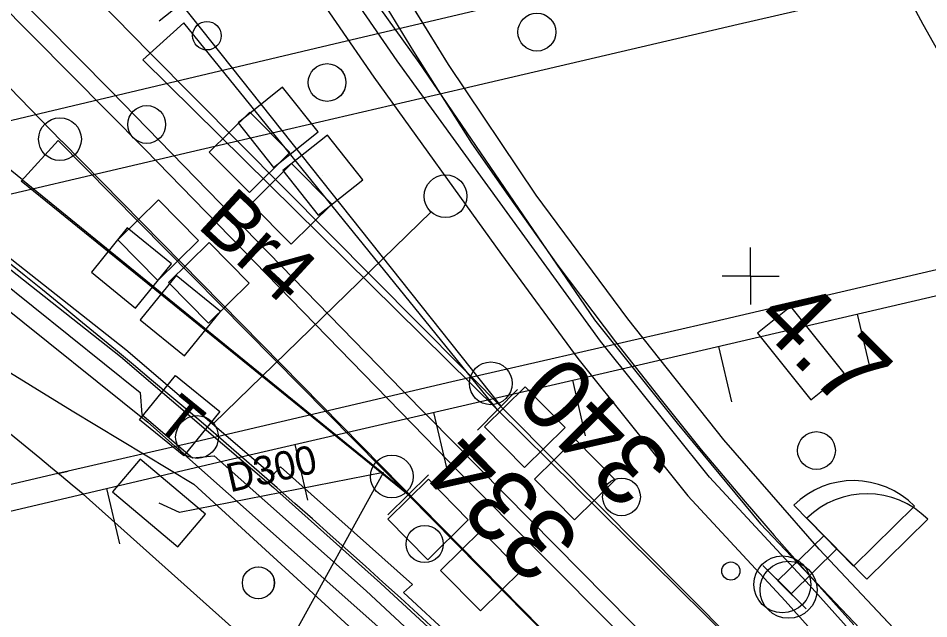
# Model space of a CAD drawing. Extents: x 1596643 to 1597288, y 13057194 to 13057957.
# Drawn here: x 1596932.28 to 1596964.23, y 13057418.08 to 13057439.15 of the extents above; entities that cross this region are included whole.
import ezdxf

# ---------------------------------------------------------------- set-up
doc = ezdxf.new("R2010")
doc.units = 0
for name, color, linetype in [('A Isolerskarv P', 7, 'Continuous'), ('A spårmitt L', 7, 'Continuous'), ('B bks1 P', 7, 'Continuous'), ('B kabelränna 400-500 mm NK L', 7, 'Continuous'), ('B kabelränna större än 500 mm NK L', 7, 'Continuous'), ('B växel linjevikt 0 L', 7, 'Continuous'), ('B Växel nr T', 7, 'Continuous'), ('BAS bropelare stöd ej def L', 7, 'Continuous'), ('BAS dagvatten brunn P', 7, 'Continuous'), ('BAS dagvatten ledning L', 7, 'Continuous'), ('BAS dagvatten ledning T', 7, 'Continuous'), ('BAS jvg-bro kantbalk L', 7, 'Continuous'), ('BAS Level 15', 7, 'Continuous'), ('BAS Level 16', 7, 'Continuous'), ('BAS Level 18', 7, 'Continuous'), ('BAS Level 19', 7, 'Continuous'), ('BAS Level 29', 7, 'Continuous'), ('BAS Level 37', 7, 'Continuous'), ('BAS markytetext T', 7, 'Continuous'), ('BAS stödmur krön L', 7, 'Continuous'), ('BAS vägbanekant L', 7, 'Continuous'), ('BAS vägbanekant skymd L', 7, 'Continuous'), ('E ktlbrygga L', 7, 'Continuous'), ('E ktlbrygga T', 7, 'Continuous'), ('E ktlstolpe normal centrum P', 7, 'Continuous'), ('F balis P', 7, 'Continuous'), ('F dvärgsignal fristående P', 7, 'Continuous'), ('F signal fristående P', 7, 'Continuous'), ('G telefon fristående P', 7, 'Continuous')]:
    doc.layers.add(name, color=color, linetype=linetype)

msp = doc.modelspace()

# ---------------------------------------------------------------- linework, layer by layer
at = {"layer": 'A Isolerskarv P'}
for centre in [(1596948.86, 13057426.341), (1596948.86, 13057426.341), (1596945.385, 13057423.071), (1596945.385, 13057423.071)]:
    msp.add_circle(centre, 0.75, dxfattribs=at)
at = {"layer": 'A spårmitt L'}
for q in [(1596909.882, 13057451.74), (1596946.039, 13057422.402)]:
    msp.add_line((1596932.423, 13057433.479), q, dxfattribs=at)
for points in [[(1596861.603, 13057516.009), (1596866.442, 13057509.391), (1596878.849, 13057493.781), (1596895.097, 13057475.302), (1596900.34, 13057469.714), (1596931.231, 13057437.468), (1596933.8, 13057434.835)], [(1596887.988, 13057492.75), (1596889.66, 13057490.516), (1596900.094, 13057476.776), (1596906.53, 13057469.464), (1596928.328, 13057446.663), (1596936.899, 13057437.942), (1596957.336, 13057417.351), (1597001.928, 13057371.989), (1597034.879, 13057338.506), (1597063.764, 13057309.15)], [(1596907.066, 13057477.919), (1596920.191, 13057461.87), (1596938.351, 13057439.217), (1596949.208, 13057425.541)], [(1596933.802, 13057434.837), (1596974.458, 13057393.515), (1596978.362, 13057389.553), (1596998.703, 13057368.849), (1597057.437, 13057309.15)]]:
    msp.add_lwpolyline(points, dxfattribs=at)
at = {"layer": 'B bks1 P'}
msp.add_circle((1596933.742, 13057434.906), 0.75, dxfattribs=at)
msp.add_circle((1596933.742, 13057434.906), 0.75, dxfattribs=at)
at = {"layer": 'B kabelränna 400-500 mm NK L'}
for points in [[(1596883.038, 13057480.441), (1596889.091, 13057474.53), (1596902.563, 13057461.987), (1596910.703, 13057454.289), (1596911.093, 13057454.69), (1596913.886, 13057457.525), (1596927.553, 13057443.815), (1596936.728, 13057434.552), (1596947.807, 13057423.165), (1596958.841, 13057412.087), (1596959.17, 13057412.506), (1596945.763, 13057426.086), (1596935.532, 13057436.607), (1596925.003, 13057447.233), (1596913.927, 13057458.386), (1596910.643, 13057455.068), (1596902.92, 13057462.372), (1596891.14, 13057473.364), (1596883.436, 13057480.826)], [(1596957.805, 13057407.362), (1596950.51, 13057414.544), (1596951.246, 13057415.209), (1596949.857, 13057416.542), (1596949.236, 13057415.819), (1596945.8, 13057419.005), (1596946.118, 13057419.283), (1596941.482, 13057423.417), (1596941.206, 13057423.108), (1596936.058, 13057427.512), (1596924.93, 13057436.294), (1596916.256, 13057442.547), (1596908.178, 13057447.912), (1596904.689, 13057450.072), (1596901.208, 13057451.804)], [(1596901.074, 13057451.536), (1596904.542, 13057449.81), (1596908.016, 13057447.659), (1596916.085, 13057442.301), (1596924.749, 13057436.055), (1596935.868, 13057427.28), (1596941.234, 13057422.69), (1596941.234, 13057422.69), (1596944.99, 13057419.335), (1596949.26, 13057415.387), (1596950.073, 13057414.553), (1596957.594, 13057407.148)]]:
    msp.add_lwpolyline(points, dxfattribs=at)
at = {"layer": 'B kabelränna större än 500 mm NK L'}
for points in [[(1596966.736, 13057411.707), (1596965.667, 13057412.984), (1596959.924, 13057419.384), (1596956.53, 13057423.046), (1596952.713, 13057427.821), (1596945.579, 13057437.659), (1596942.975, 13057441.442), (1596940.764, 13057445.894), (1596936.73, 13057453.881), (1596935.025, 13057457.474)], [(1596936.26, 13057452.588), (1596938.339, 13057448.441), (1596939.871, 13057445.444), (1596942.111, 13057440.933), (1596944.761, 13057437.083), (1596949.235, 13057430.863), (1596951.919, 13057427.212), (1596955.772, 13057422.393), (1596959.185, 13057418.71), (1596965.564, 13057411.602)]]:
    msp.add_lwpolyline(points, dxfattribs=at)
at = {"layer": 'B växel linjevikt 0 L'}
for p, q in [((1596938.792, 13057440.29), (1596937.22, 13057439.054)), ((1596938.792, 13057440.29), (1596937.22, 13057439.054)), ((1596938.086, 13057438.988), (1596936.654, 13057437.69)), ((1596938.086, 13057438.988), (1596936.654, 13057437.69)), ((1596949.092, 13057425.415), (1596938.086, 13057438.988)), ((1596949.092, 13057425.415), (1596938.086, 13057438.988)), ((1596949.092, 13057425.415), (1596936.654, 13057437.69)), ((1596949.092, 13057425.415), (1596936.654, 13057437.69)), ((1596933.679, 13057434.864), (1596932.382, 13057433.432)), ((1596933.679, 13057434.864), (1596932.382, 13057433.432)), ((1596932.382, 13057433.432), (1596933.679, 13057434.864)), ((1596933.679, 13057434.864), (1596932.382, 13057433.432)), ((1596945.96, 13057422.432), (1596933.679, 13057434.864)), ((1596945.96, 13057422.432), (1596933.679, 13057434.864)), ((1596945.96, 13057422.432), (1596933.679, 13057434.864)), ((1596945.96, 13057422.432), (1596932.382, 13057433.432)), ((1596945.96, 13057422.432), (1596932.382, 13057433.432)), ((1596949.795, 13057426.127), (1596948.39, 13057424.703)), ((1596949.795, 13057426.127), (1596948.39, 13057424.703)), ((1596957.306, 13057417.309), (1596949.092, 13057425.415)), ((1596957.306, 13057417.309), (1596949.092, 13057425.415)), ((1596945.249, 13057421.729), (1596946.672, 13057423.135)), ((1596945.249, 13057421.729), (1596946.672, 13057423.135)), ((1596954.07, 13057414.222), (1596945.96, 13057422.432)), ((1596954.07, 13057414.222), (1596945.96, 13057422.432))]:
    msp.add_line(p, q, dxfattribs=at)
at = {"layer": 'BAS bropelare stöd ej def L'}
for centre, radius in [((1596950.479, 13057438.666), 0.666), ((1596950.479, 13057438.666), 0.666), ((1596943.114, 13057436.898), 0.661), ((1596943.115, 13057436.898), 0.661), ((1596936.786, 13057435.424), 0.664), ((1596936.786, 13057435.424), 0.664), ((1596960.289, 13057423.984), 0.663), ((1596960.289, 13057423.984), 0.663), ((1596953.448, 13057422.358), 0.662), ((1596953.448, 13057422.358), 0.662), ((1596946.541, 13057420.704), 0.651), ((1596946.541, 13057420.704), 0.651), ((1596940.703, 13057419.343), 0.561), ((1596940.704, 13057419.343), 0.561)]:
    msp.add_circle(centre, radius, dxfattribs=at)
at = {"layer": 'BAS dagvatten brunn P'}
for p, q in [((1596959.74, 13057427.4), (1596959.74, 13057427.4)), ((1596959.74, 13057427.4), (1596959.74, 13057427.4)), ((1596937.218, 13057422.14), (1596937.218, 13057422.14)), ((1596937.218, 13057422.14), (1596937.218, 13057422.14))]:
    msp.add_line(p, q, dxfattribs=at)
for points in [[(1596958.217, 13057428.103), (1596960.091, 13057425.76), (1596961.263, 13057426.697), (1596959.389, 13057429.04)], [(1596958.217, 13057428.103), (1596960.091, 13057425.76), (1596961.263, 13057426.697), (1596959.389, 13057429.04)], [(1596935.587, 13057422.531), (1596937.883, 13057420.601), (1596938.849, 13057421.749), (1596936.553, 13057423.679)], [(1596935.587, 13057422.531), (1596937.883, 13057420.601), (1596938.849, 13057421.749), (1596936.553, 13057423.679)]]:
    msp.add_lwpolyline(points, close=True, dxfattribs=at)
at = {"layer": 'BAS dagvatten ledning L'}
for p, q in [((1596934.73, 13057404.466), (1596945.096, 13057423.21)), ((1596945.096, 13057423.21), (1596937.939, 13057421.804)), ((1596937.939, 13057421.804), (1596937.218, 13057422.141))]:
    msp.add_line(p, q, dxfattribs=at)
at = {"layer": 'BAS jvg-bro kantbalk L'}
for p, q in [((1596944.705, 13057440.352), (1596946.147, 13057437.981)), ((1596946.147, 13057437.981), (1596948.189, 13057434.773)), ((1596948.189, 13057434.773), (1596949.467, 13057432.938)), ((1596949.467, 13057432.938), (1596951.217, 13057430.475)), ((1596951.217, 13057430.475), (1596953.241, 13057427.794)), ((1596953.241, 13057427.794), (1596954.834, 13057425.765)), ((1596954.834, 13057425.765), (1596956.24, 13057424.007)), ((1596956.24, 13057424.007), (1596957.782, 13057422.179)), ((1596957.782, 13057422.179), (1596958.809, 13057421.001)), ((1596958.809, 13057421.001), (1596960.067, 13057419.571)), ((1596960.067, 13057419.571), (1596961.6, 13057417.873))]:
    msp.add_line(p, q, dxfattribs=at)
msp.add_lwpolyline([(1596934.555, 13057422.447), (1596945.633, 13057412.548)], dxfattribs=at)
for centre, radius, start, end in [((1596754.249, 13057209.032), 283.999, 44.7736, 55.47706), ((1596747.882, 13057200.444), 290.055, 49.94104, 56.21521)]:
    msp.add_arc(centre, radius, start, end, dxfattribs=at)
at = {"layer": 'BAS Level 15'}
msp.add_circle((1596938.898, 13057438.539), 0.5, dxfattribs=at)
msp.add_circle((1596938.898, 13057438.539), 0.5, dxfattribs=at)
at = {"layer": 'BAS Level 16'}
for q in [(1596957.978, 13057431.107), (1596957.978, 13057431.107), (1596956.978, 13057430.107), (1596956.978, 13057430.107), (1596958.978, 13057430.107), (1596957.978, 13057429.107), (1596958.978, 13057430.107), (1596957.978, 13057429.107)]:
    msp.add_line((1596957.978, 13057430.107), q, dxfattribs=at)
at = {"layer": 'BAS Level 18'}
for p, q in [((1596927.247, 13057433.495), (1596936.557, 13057426.021)), ((1596961.72, 13057428.77), (1596962.173, 13057426.822)), ((1596961.72, 13057428.77), (1596962.173, 13057426.822)), ((1596956.85, 13057427.637), (1596957.303, 13057425.689)), ((1596956.85, 13057427.637), (1596957.303, 13057425.689)), ((1596951.725, 13057426.449), (1596952.176, 13057424.5)), ((1596951.725, 13057426.449), (1596952.176, 13057424.5)), ((1596936.557, 13057426.021), (1596936.615, 13057425.244)), ((1596936.615, 13057425.244), (1596938.388, 13057423.73)), ((1596946.854, 13057425.322), (1596947.305, 13057423.373)), ((1596946.854, 13057425.322), (1596947.305, 13057423.373)), ((1596941.983, 13057424.196), (1596942.434, 13057422.247)), ((1596941.983, 13057424.196), (1596942.434, 13057422.247)), ((1596938.388, 13057423.73), (1596939.156, 13057423.8)), ((1596939.156, 13057423.8), (1596944.488, 13057419.055)), ((1596935.379, 13057422.655), (1596935.836, 13057420.708)), ((1596935.379, 13057422.655), (1596935.836, 13057420.708)), ((1596944.488, 13057419.055), (1596948.159, 13057415.655))]:
    msp.add_line(p, q, dxfattribs=at)
at = {"layer": 'BAS Level 19'}
for p, q in [((1596924.451, 13057434.896), (1596936.821, 13057424.982)), ((1596936.821, 13057424.982), (1596947.932, 13057415.121))]:
    msp.add_line(p, q, dxfattribs=at)
at = {"layer": 'BAS Level 29'}
msp.add_circle((1596957.285, 13057419.756), 0.318, dxfattribs=at)
msp.add_circle((1596957.285, 13057419.756), 0.318, dxfattribs=at)
at = {"layer": 'BAS Level 37'}
for points in [[(1596878.914, 13057459.15), (1596920.541, 13057433.769), (1596934.167, 13057425.381), (1596938.443, 13057422.802), (1596956.991, 13057405.807)], [(1596934.679, 13057459.15), (1596942.51, 13057442.931), (1596946.333, 13057437.601), (1596952.505, 13057428.568), (1596955.404, 13057424.94), (1596958.328, 13057421.412), (1596968.373, 13057410.821)]]:
    msp.add_lwpolyline(points, dxfattribs=at)
at = {"layer": 'BAS stödmur krön L'}
for p, q in [((1596954.214, 13057427.024), (1596983.836, 13057433.914)), ((1596939.494, 13057423.62), (1596954.214, 13057427.024)), ((1596931.264, 13057421.689), (1596939.494, 13057423.62))]:
    msp.add_line(p, q, dxfattribs=at)
at = {"layer": 'BAS vägbanekant L'}
for p, q in [((1596947.373, 13057437.534), (1596944.866, 13057441.615)), ((1596950.448, 13057432.94), (1596947.373, 13057437.534)), ((1596953.664, 13057428.604), (1596950.448, 13057432.94)), ((1596957.043, 13057424.365), (1596953.664, 13057428.604)), ((1596964.117, 13057416.561), (1596960.383, 13057420.523))]:
    msp.add_line(p, q, dxfattribs=at)
for points in [[(1596954.512, 13057459.15), (1596955.118, 13057457.72), (1596955.995, 13057455.532), (1596957.034, 13057453.131), (1596958.315, 13057450.221), (1596959.9, 13057446.974), (1596961.223, 13057444.348), (1596962.637, 13057441.519), (1596964.021, 13057438.944), (1596965.364, 13057436.562), (1596966.8, 13057434.271), (1596968.373, 13057431.554)], [(1596947.373, 13057437.534), (1596944.866, 13057441.615)], [(1596950.448, 13057432.94), (1596947.373, 13057437.534)], [(1596953.664, 13057428.604), (1596950.448, 13057432.94)], [(1596957.043, 13057424.365), (1596953.664, 13057428.604)], [(1596960.383, 13057420.523), (1596957.043, 13057424.365)], [(1596933.664, 13057423.18), (1596929.572, 13057422.221)], [(1596964.117, 13057416.561), (1596960.383, 13057420.523)]]:
    msp.add_lwpolyline(points, dxfattribs=at)
at = {"layer": 'BAS vägbanekant skymd L'}
for points in [[(1596979.346, 13057446.739), (1596968.227, 13057444.103), (1596961.305, 13057442.487), (1596952.401, 13057440.381), (1596943.603, 13057438.303), (1596934.215, 13057436.081), (1596926.33, 13057434.208), (1596921.412, 13057433.046), (1596921.21, 13057432.997), (1596921.412, 13057433.046)], [(1596980.34, 13057444.249), (1596976.126, 13057443.26), (1596966.766, 13057441.06), (1596957.541, 13057438.93), (1596947.883, 13057436.681), (1596938.321, 13057434.458), (1596928.922, 13057432.26), (1596924.04, 13057431.112), (1596923.794, 13057431.055), (1596924.04, 13057431.112)], [(1596984.304, 13057434.913), (1596984.717, 13057435.01), (1596984.304, 13057434.913), (1596974.878, 13057432.731), (1596965.947, 13057430.663), (1596956.687, 13057428.501), (1596947.492, 13057426.391), (1596938.505, 13057424.291), (1596934.025, 13057423.264), (1596933.664, 13057423.18), (1596934.025, 13057423.264)]]:
    msp.add_lwpolyline(points, dxfattribs=at)
at = {"layer": 'E ktlbrygga L'}
msp.add_lwpolyline([(1596946.766, 13057432.355), (1596939.131, 13057424.934)], dxfattribs=at)
at = {"layer": 'E ktlstolpe normal centrum P'}
for centre in [(1596947.274, 13057432.907), (1596947.274, 13057432.907), (1596938.552, 13057424.458), (1596938.552, 13057424.458)]:
    msp.add_circle(centre, 0.75, dxfattribs=at)
at = {"layer": 'F balis P'}
for p, q in [((1596941.556, 13057436.731), (1596939.99, 13057435.487)), ((1596941.556, 13057436.731), (1596939.99, 13057435.487)), ((1596942.8, 13057435.165), (1596941.556, 13057436.731)), ((1596942.8, 13057435.165), (1596941.556, 13057436.731)), ((1596940.4, 13057435.861), (1596938.981, 13057434.452)), ((1596940.4, 13057435.861), (1596938.981, 13057434.452)), ((1596941.809, 13057434.442), (1596940.4, 13057435.861)), ((1596941.809, 13057434.442), (1596940.4, 13057435.861)), ((1596939.99, 13057435.487), (1596941.234, 13057433.921)), ((1596939.99, 13057435.487), (1596941.234, 13057433.921)), ((1596941.234, 13057433.921), (1596942.8, 13057435.165)), ((1596941.234, 13057433.921), (1596942.8, 13057435.165)), ((1596941.395, 13057435.326), (1596941.395, 13057435.326)), ((1596941.395, 13057435.326), (1596941.395, 13057435.326)), ((1596943.127, 13057435.052), (1596941.561, 13057433.808)), ((1596943.127, 13057435.052), (1596941.561, 13057433.808)), ((1596944.371, 13057433.486), (1596943.127, 13057435.052)), ((1596944.371, 13057433.486), (1596943.127, 13057435.052)), ((1596938.981, 13057434.452), (1596940.39, 13057433.033)), ((1596938.981, 13057434.452), (1596940.39, 13057433.033)), ((1596940.39, 13057433.033), (1596941.809, 13057434.442)), ((1596940.39, 13057433.033), (1596941.809, 13057434.442)), ((1596940.395, 13057434.447), (1596940.395, 13057434.447)), ((1596940.395, 13057434.447), (1596940.395, 13057434.447)), ((1596941.871, 13057434.052), (1596940.452, 13057432.643)), ((1596941.871, 13057434.052), (1596940.452, 13057432.643)), ((1596943.28, 13057432.633), (1596941.871, 13057434.052)), ((1596943.28, 13057432.633), (1596941.871, 13057434.052)), ((1596941.561, 13057433.808), (1596942.805, 13057432.242)), ((1596941.561, 13057433.808), (1596942.805, 13057432.242)), ((1596942.966, 13057433.647), (1596942.966, 13057433.647)), ((1596942.966, 13057433.647), (1596942.966, 13057433.647)), ((1596942.805, 13057432.242), (1596944.371, 13057433.486)), ((1596942.805, 13057432.242), (1596944.371, 13057433.486)), ((1596937.197, 13057432.78), (1596935.772, 13057431.377)), ((1596937.197, 13057432.78), (1596935.772, 13057431.377)), ((1596938.6, 13057431.355), (1596937.197, 13057432.78)), ((1596938.6, 13057431.355), (1596937.197, 13057432.78)), ((1596940.452, 13057432.643), (1596941.861, 13057431.224)), ((1596940.452, 13057432.643), (1596941.861, 13057431.224)), ((1596941.861, 13057431.224), (1596943.28, 13057432.633)), ((1596941.861, 13057431.224), (1596943.28, 13057432.633)), ((1596941.866, 13057432.638), (1596941.866, 13057432.638)), ((1596941.866, 13057432.638), (1596941.866, 13057432.638)), ((1596936.105, 13057431.799), (1596934.843, 13057430.247)), ((1596936.105, 13057431.799), (1596934.843, 13057430.247)), ((1596937.657, 13057430.537), (1596936.105, 13057431.799)), ((1596937.657, 13057430.537), (1596936.105, 13057431.799)), ((1596935.772, 13057431.377), (1596937.175, 13057429.952)), ((1596935.772, 13057431.377), (1596937.175, 13057429.952)), ((1596937.175, 13057429.952), (1596938.6, 13057431.355)), ((1596937.175, 13057429.952), (1596938.6, 13057431.355)), ((1596937.186, 13057431.366), (1596937.186, 13057431.366)), ((1596937.186, 13057431.366), (1596937.186, 13057431.366)), ((1596938.98, 13057431.28), (1596937.555, 13057429.877)), ((1596938.98, 13057431.28), (1596937.555, 13057429.877)), ((1596940.383, 13057429.855), (1596938.98, 13057431.28)), ((1596940.383, 13057429.855), (1596938.98, 13057431.28)), ((1596936.25, 13057430.392), (1596936.25, 13057430.392)), ((1596936.25, 13057430.392), (1596936.25, 13057430.392)), ((1596936.395, 13057428.985), (1596937.657, 13057430.537)), ((1596936.395, 13057428.985), (1596937.657, 13057430.537)), ((1596934.843, 13057430.247), (1596936.395, 13057428.985)), ((1596934.843, 13057430.247), (1596936.395, 13057428.985)), ((1596937.823, 13057430.125), (1596936.561, 13057428.573)), ((1596937.823, 13057430.125), (1596936.561, 13057428.573)), ((1596939.375, 13057428.863), (1596937.823, 13057430.125)), ((1596939.375, 13057428.863), (1596937.823, 13057430.125)), ((1596937.555, 13057429.877), (1596938.958, 13057428.452)), ((1596937.555, 13057429.877), (1596938.958, 13057428.452)), ((1596938.958, 13057428.452), (1596940.383, 13057429.855)), ((1596938.958, 13057428.452), (1596940.383, 13057429.855)), ((1596938.969, 13057429.866), (1596938.969, 13057429.866)), ((1596938.969, 13057429.866), (1596938.969, 13057429.866)), ((1596938.113, 13057427.311), (1596939.375, 13057428.863)), ((1596938.113, 13057427.311), (1596939.375, 13057428.863)), ((1596936.561, 13057428.573), (1596938.113, 13057427.311)), ((1596936.561, 13057428.573), (1596938.113, 13057427.311)), ((1596937.968, 13057428.718), (1596937.968, 13057428.718)), ((1596937.968, 13057428.718), (1596937.968, 13057428.718)), ((1596950.064, 13057426.222), (1596948.639, 13057424.819)), ((1596950.064, 13057426.222), (1596948.639, 13057424.819)), ((1596951.467, 13057424.797), (1596950.064, 13057426.222)), ((1596951.467, 13057424.797), (1596950.064, 13057426.222)), ((1596948.639, 13057424.819), (1596950.042, 13057423.394)), ((1596948.639, 13057424.819), (1596950.042, 13057423.394)), ((1596950.042, 13057423.394), (1596951.467, 13057424.797)), ((1596950.042, 13057423.394), (1596951.467, 13057424.797)), ((1596950.053, 13057424.808), (1596950.053, 13057424.808)), ((1596950.053, 13057424.808), (1596950.053, 13057424.808)), ((1596951.817, 13057424.38), (1596950.392, 13057422.977)), ((1596951.817, 13057424.38), (1596950.392, 13057422.977)), ((1596953.22, 13057422.955), (1596951.817, 13057424.38)), ((1596953.22, 13057422.955), (1596951.817, 13057424.38)), ((1596946.669, 13057422.976), (1596945.244, 13057421.573)), ((1596946.669, 13057422.976), (1596945.244, 13057421.573)), ((1596948.072, 13057421.551), (1596946.669, 13057422.976)), ((1596948.072, 13057421.551), (1596946.669, 13057422.976)), ((1596950.392, 13057422.977), (1596951.795, 13057421.552)), ((1596950.392, 13057422.977), (1596951.795, 13057421.552)), ((1596951.795, 13057421.552), (1596953.22, 13057422.955)), ((1596951.795, 13057421.552), (1596953.22, 13057422.955)), ((1596951.806, 13057422.966), (1596951.806, 13057422.966)), ((1596951.806, 13057422.966), (1596951.806, 13057422.966)), ((1596945.244, 13057421.573), (1596946.647, 13057420.148)), ((1596945.244, 13057421.573), (1596946.647, 13057420.148)), ((1596946.647, 13057420.148), (1596948.072, 13057421.551)), ((1596946.647, 13057420.148), (1596948.072, 13057421.551)), ((1596946.658, 13057421.562), (1596946.658, 13057421.562)), ((1596946.658, 13057421.562), (1596946.658, 13057421.562)), ((1596948.518, 13057421.182), (1596947.093, 13057419.779)), ((1596948.518, 13057421.182), (1596947.093, 13057419.779)), ((1596949.921, 13057419.757), (1596948.518, 13057421.182)), ((1596949.921, 13057419.757), (1596948.518, 13057421.182)), ((1596947.093, 13057419.779), (1596948.496, 13057418.354)), ((1596947.093, 13057419.779), (1596948.496, 13057418.354)), ((1596948.496, 13057418.354), (1596949.921, 13057419.757)), ((1596948.496, 13057418.354), (1596949.921, 13057419.757)), ((1596948.507, 13057419.768), (1596948.507, 13057419.768)), ((1596948.507, 13057419.768), (1596948.507, 13057419.768))]:
    msp.add_line(p, q, dxfattribs=at)
at = {"layer": 'F dvärgsignal fristående P'}
for p, q in [((1596960.542, 13057420.996), (1596958.938, 13057419.418)), ((1596960.542, 13057420.996), (1596958.938, 13057419.418)), ((1596961.002, 13057420.537), (1596959.398, 13057418.959)), ((1596961.002, 13057420.537), (1596959.398, 13057418.959)), ((1596958.412, 13057419.953), (1596959.464, 13057418.883)), ((1596958.412, 13057419.953), (1596959.464, 13057418.883)), ((1596958.872, 13057419.494), (1596959.924, 13057418.424)), ((1596958.872, 13057419.494), (1596959.924, 13057418.424))]:
    msp.add_line(p, q, dxfattribs=at)
for points in [[(1596959.49, 13057422.065), (1596961.594, 13057419.927), (1596963.732, 13057422.031)], [(1596959.49, 13057422.065), (1596961.594, 13057419.927), (1596963.732, 13057422.031)], [(1596959.95, 13057421.606), (1596962.054, 13057419.468), (1596964.192, 13057421.572)], [(1596959.95, 13057421.606), (1596962.054, 13057419.468), (1596964.192, 13057421.572)]]:
    msp.add_lwpolyline(points, dxfattribs=at)
for centre in [(1596961.594, 13057419.927), (1596961.594, 13057419.927), (1596962.054, 13057419.468), (1596962.054, 13057419.468)]:
    msp.add_arc(centre, 3, 44.5345, 134.5345, dxfattribs=at)
at = {"layer": 'F signal fristående P'}
for centre in [(1596959.094, 13057419.288), (1596959.094, 13057419.288), (1596959.308, 13057419.097), (1596959.308, 13057419.097)]:
    msp.add_circle(centre, 1, dxfattribs=at)
at = {"layer": 'G telefon fristående P'}
for p, q in [((1596936.536, 13057425.062), (1596937.798, 13057426.614)), ((1596937.798, 13057426.614), (1596939.35, 13057425.352)), ((1596937.943, 13057425.207), (1596937.943, 13057425.207)), ((1596939.35, 13057425.352), (1596938.088, 13057423.8)), ((1596938.088, 13057423.8), (1596936.536, 13057425.062))]:
    msp.add_line(p, q, dxfattribs=at)

# ---------------------------------------------------------------- texts
at = {"layer": 'B Växel nr T'}
for s, height, rotation, p in [('340', 2.5, 134.784, (1596955.332, 13057423.54)), ('334', 2.499, 134.532, (1596952.115, 13057420.91))]:
    msp.add_text(s, height=height, rotation=rotation, dxfattribs=at).set_placement(p)
at = {"layer": 'BAS dagvatten ledning T'}
msp.add_text('D300', height=1, rotation=12.8787, dxfattribs=at).set_placement((1596939.714, 13057422.513))
at = {"layer": 'BAS markytetext T'}
msp.add_text('4.7', height=2.5, rotation=315, dxfattribs=at).set_placement((1596958.047, 13057428.516))
at = {"layer": 'E ktlbrygga T'}
msp.add_text('Br4', height=1.999, rotation=317.3869, dxfattribs=at).set_placement((1596938.512, 13057431.846))
at = {"layer": 'G telefon fristående P'}
msp.add_text('T', height=1.5, rotation=320.8707, dxfattribs=at).set_placement((1596937.03, 13057424.88))
msp.add_text('T', height=1.5, rotation=320.8707, dxfattribs=at).set_placement((1596937.03, 13057424.88))

doc.saveas('drawing.dxf')
